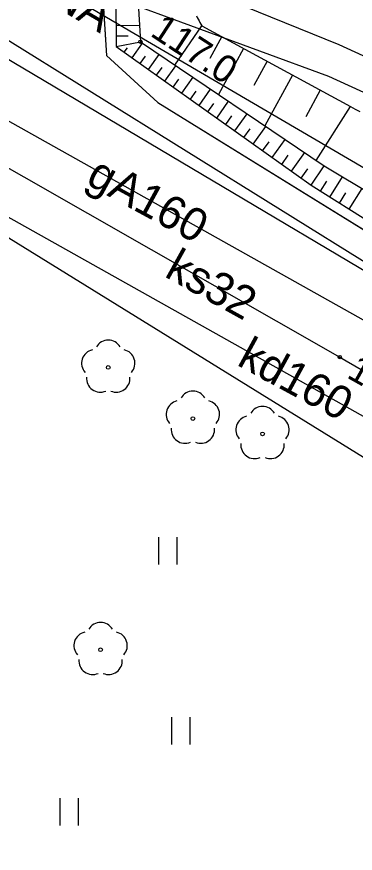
# Model space of a CAD drawing. Extents: x 6434771 to 6436222, y 5663454 to 5664782.
# Drawn here: x 6435378.99 to 6435388.27, y 5663723 to 5663745.93 of the extents above; entities that cross this region are included whole.
import ezdxf

# ---------------------------------------------------------------- set-up
doc = ezdxf.new("R2010")
doc.units = 0
for name, color, linetype in [('Warstwa 10', 7, 'Continuous'), ('Warstwa 11', 7, 'Continuous'), ('Warstwa 12', 7, 'Continuous'), ('Warstwa 13', 7, 'Continuous'), ('Warstwa 14', 7, 'Continuous'), ('Warstwa 2', 7, 'Continuous'), ('Warstwa 20', 7, 'Continuous'), ('Warstwa 21', 7, 'Continuous'), ('Warstwa 5', 7, 'Continuous'), ('Warstwa 7', 7, 'Continuous'), ('Warstwa 9', 7, 'Continuous')]:
    doc.layers.add(name, color=color, linetype=linetype)

msp = doc.modelspace()

# ---------------------------------------------------------------- linework, layer by layer
at = {"layer": 'Warstwa 10'}
for p, q in [((6435381.695, 5663747.988), (6435381.72, 5663745.118)), ((6435382.232, 5663747.752), (6435382.381, 5663745.25)), ((6435382.232, 5663747.752), (6435382.381, 5663745.25)), ((6435383.917, 5663745.956), (6435383.941, 5663745.91)), ((6435383.941, 5663745.91), (6435383.964, 5663745.865)), ((6435383.964, 5663745.865), (6435383.989, 5663745.82)), ((6435381.715, 5663745.695), (6435382.355, 5663745.7)), ((6435383.33, 5663744.609), (6435384.067, 5663745.689)), ((6435383.989, 5663745.82), (6435384.014, 5663745.776)), ((6435384.014, 5663745.776), (6435384.04, 5663745.733)), ((6435384.04, 5663745.733), (6435384.067, 5663745.689)), ((6435384.067, 5663745.689), (6435388.141, 5663743.47)), ((6435381.717, 5663745.409), (6435382.044, 5663745.412)), ((6435384.614, 5663745.391), (6435384.286, 5663744.789)), ((6435381.72, 5663745.118), (6435382.381, 5663745.25)), ((6435382.157, 5663744.806), (6435382.443, 5663745.208)), ((6435382.381, 5663745.25), (6435387.421, 5663741.849)), ((6435382.381, 5663745.25), (6435387.421, 5663741.849)), ((6435381.72, 5663745.118), (6435387.064, 5663741.313)), ((6435381.94, 5663744.961), (6435382.023, 5663745.078)), ((6435385.209, 5663745.068), (6435384.521, 5663743.806)), ((6435382.377, 5663744.65), (6435382.523, 5663744.853)), ((6435382.6, 5663744.491), (6435382.894, 5663744.904)), ((6435385.854, 5663744.716), (6435385.493, 5663744.054)), ((6435382.825, 5663744.33), (6435382.974, 5663744.54)), ((6435383.053, 5663744.169), (6435383.356, 5663744.593)), ((6435383.283, 5663744.005), (6435383.436, 5663744.22)), ((6435383.516, 5663743.839), (6435383.827, 5663744.274)), ((6435386.555, 5663744.334), (6435385.798, 5663742.944)), ((6435383.751, 5663743.671), (6435383.909, 5663743.892)), ((6435383.989, 5663743.502), (6435384.308, 5663743.949)), ((6435387.315, 5663743.92), (6435386.917, 5663743.189)), ((6435384.23, 5663743.33), (6435384.392, 5663743.557)), ((6435384.474, 5663743.157), (6435384.801, 5663743.616)), ((6435387.2, 5663741.991), (6435388.141, 5663743.47)), ((6435388.141, 5663743.47), (6435388.272, 5663743.402)), ((6435388.272, 5663743.402), (6435388.403, 5663743.333)), ((6435384.72, 5663742.981), (6435384.886, 5663743.214)), ((6435384.969, 5663742.804), (6435385.305, 5663743.276)), ((6435385.221, 5663742.625), (6435385.391, 5663742.864)), ((6435385.476, 5663742.444), (6435385.821, 5663742.929)), ((6435385.733, 5663742.261), (6435385.908, 5663742.506)), ((6435385.993, 5663742.076), (6435386.347, 5663742.573)), ((6435386.523, 5663741.699), (6435386.886, 5663742.209)), ((6435386.256, 5663741.888), (6435386.436, 5663742.141)), ((6435386.792, 5663741.507), (6435386.976, 5663741.766)), ((6435387.064, 5663741.313), (6435387.421, 5663741.849)), ((6435387.421, 5663741.849), (6435391.462, 5663739.42)), ((6435387.421, 5663741.849), (6435391.462, 5663739.42)), ((6435387.576, 5663740.992), (6435387.924, 5663741.547)), ((6435387.064, 5663741.313), (6435391.054, 5663738.815)), ((6435387.318, 5663741.154), (6435387.491, 5663741.429)), ((6435387.839, 5663740.828), (6435388.015, 5663741.108)), ((6435388.107, 5663740.66), (6435388.46, 5663741.224))]:
    msp.add_line(p, q, dxfattribs=at)
at = {"layer": 'Warstwa 11'}
for centre in [(6435381.5, 5663736.32), (6435383.82, 5663734.92), (6435385.73, 5663734.5), (6435381.29, 5663728.58)]:
    msp.add_circle(centre, 0.05, dxfattribs=at)
for centre, start, end in [((6435381.5, 5663736.695), 30.1471, 149.8529), ((6435381.143, 5663736.436), 102.1471, 221.8529), ((6435381.857, 5663736.436), 318.1471, 77.8529), ((6435381.28, 5663736.017), 174.1471, 293.8529), ((6435381.72, 5663736.017), 246.1471, 5.8529), ((6435383.82, 5663735.295), 30.1471, 149.8529), ((6435383.463, 5663735.036), 102.1471, 221.8529), ((6435384.177, 5663735.036), 318.1471, 77.8529), ((6435385.73, 5663734.875), 30.1471, 149.8529), ((6435385.373, 5663734.616), 102.1471, 221.8529), ((6435386.087, 5663734.616), 318.1471, 77.8529), ((6435383.6, 5663734.617), 174.1471, 293.8529), ((6435384.04, 5663734.617), 246.1471, 5.8529), ((6435385.51, 5663734.197), 174.1471, 293.8529), ((6435385.95, 5663734.197), 246.1471, 5.8529), ((6435381.29, 5663728.955), 30.1471, 149.8529), ((6435380.933, 5663728.696), 102.1471, 221.8529), ((6435381.647, 5663728.696), 318.1471, 77.8529), ((6435381.07, 5663728.277), 174.1471, 293.8529), ((6435381.51, 5663728.277), 246.1471, 5.8529)]:
    msp.add_arc(centre, 0.375, start, end, dxfattribs=at)
at = {"layer": 'Warstwa 12'}
for points in [[(6435427.17, 5663739.193), (6435426.34, 5663739.17), (6435421.79, 5663741.74), (6435415.76, 5663730.22), (6435403.78, 5663736.47), (6435393.01, 5663741.8), (6435387.55, 5663744.3), (6435376.19, 5663748.47), (6435370.47, 5663750.27), (6435364.67, 5663752.32), (6435359.09, 5663754.45), (6435353.66, 5663756.84), (6435348.17, 5663759.42), (6435342.78, 5663762.07), (6435335.44, 5663765.94), (6435331.63, 5663758.95), (6435324.69, 5663762.75), (6435328.9, 5663769.89), (6435296.25, 5663788.25), (6435294.655, 5663789.682)], [(6435427.17, 5663739.193), (6435426.57, 5663739.84), (6435421.37, 5663742.74), (6435415.39, 5663731.39), (6435403.97, 5663737.3), (6435393.25, 5663742.68), (6435387.83, 5663745.16), (6435382.26, 5663747.43), (6435376.45, 5663749.28), (6435370.72, 5663751.07), (6435365.02, 5663753.03), (6435359.55, 5663755.18), (6435354, 5663757.65), (6435348.62, 5663760.2), (6435343.16, 5663762.85), (6435335.14, 5663767.04), (6435331.28, 5663760.06), (6435325.83, 5663763.09), (6435330, 5663770.22), (6435296.67, 5663789), (6435294.655, 5663789.682)], [(6435394.642, 5663738.189), (6435388.921, 5663741.543), (6435378.273, 5663747.777), (6435377.669, 5663748.122), (6435375.241, 5663749.856), (6435371.41, 5663752.407), (6435369.582, 5663753.549), (6435369.366, 5663753.787), (6435366.482, 5663755.219), (6435364.722, 5663756.073), (6435364.433, 5663756.257), (6435364.238, 5663756.605), (6435364.116, 5663757.059), (6435363.869, 5663757.589), (6435363.925, 5663757.678), (6435365.758, 5663757.838)], [(6435392.864, 5663734.653), (6435390.685, 5663736.389), (6435374.583, 5663745.414), (6435371.965, 5663740.715), (6435370.589, 5663738.522), (6435366.841, 5663731.27)], [(6435426.817, 5663721.789), (6435404.909, 5663733.297), (6435400.235, 5663732.133), (6435395.556, 5663734.79), (6435378.025, 5663745.196)]]:
    msp.add_lwpolyline(points, dxfattribs=at)
at = {"layer": 'Warstwa 13'}
msp.add_circle((6435382.381, 5663745.25), 0.045, dxfattribs=at)
at = {"layer": 'Warstwa 14'}
msp.add_circle((6435387.847, 5663736.603), 0.045, dxfattribs=at)
at = {"layer": 'Warstwa 2'}
msp.add_lwpolyline([(6435415.067, 5663755.82), (6435402.373, 5663762.888), (6435392.31, 5663768.43), (6435390.96, 5663766.67), (6435390.77, 5663764.67), (6435389.1, 5663763.18), (6435388.86, 5663761.08), (6435387.2, 5663759.63), (6435387, 5663757.52), (6435385.23, 5663755.92), (6435385.11, 5663753.93), (6435383.95, 5663752.39), (6435381.876, 5663748.896), (6435381.305, 5663747.173), (6435381.447, 5663744.871), (6435382.861, 5663743.584), (6435392.193, 5663737.821), (6435395.771, 5663734.317), (6435398.208, 5663729.938), (6435400.477, 5663725.74), (6435404.309, 5663722.554)], dxfattribs=at)
at = {"layer": 'Warstwa 20'}
for p, q in [((6435381.695, 5663747.988), (6435381.72, 5663745.118)), ((6435383.917, 5663745.956), (6435383.941, 5663745.91)), ((6435383.941, 5663745.91), (6435383.964, 5663745.865)), ((6435383.964, 5663745.865), (6435383.989, 5663745.82)), ((6435383.989, 5663745.82), (6435384.014, 5663745.776)), ((6435384.014, 5663745.776), (6435384.04, 5663745.733)), ((6435384.04, 5663745.733), (6435384.067, 5663745.689)), ((6435384.067, 5663745.689), (6435388.141, 5663743.47)), ((6435381.72, 5663745.118), (6435387.064, 5663741.313)), ((6435388.141, 5663743.47), (6435388.272, 5663743.402)), ((6435388.272, 5663743.402), (6435388.403, 5663743.333)), ((6435387.064, 5663741.313), (6435391.054, 5663738.815))]:
    msp.add_line(p, q, dxfattribs=at)
at = {"layer": 'Warstwa 21'}
for p, q in [((6435382.232, 5663747.752), (6435382.381, 5663745.25)), ((6435382.232, 5663747.752), (6435382.381, 5663745.25)), ((6435382.381, 5663745.25), (6435387.421, 5663741.849)), ((6435382.381, 5663745.25), (6435387.421, 5663741.849)), ((6435387.421, 5663741.849), (6435391.462, 5663739.42)), ((6435387.421, 5663741.849), (6435391.462, 5663739.42))]:
    msp.add_line(p, q, dxfattribs=at)
at = {"layer": 'Warstwa 5'}
for p, q in [((6435381.305, 5663747.173), (6435381.447, 5663744.871)), ((6435376.121, 5663746.925), (6435391.705, 5663737.237)), ((6435381.447, 5663744.871), (6435382.861, 5663743.584)), ((6435382.861, 5663743.584), (6435392.193, 5663737.821)), ((6435375.82, 5663741.69), (6435389.318, 5663733.355)), ((6435382.891, 5663730.915), (6435382.891, 5663731.665)), ((6435383.391, 5663730.915), (6435383.391, 5663731.665)), ((6435383.244, 5663725.985), (6435383.244, 5663726.735)), ((6435383.744, 5663725.985), (6435383.744, 5663726.735)), ((6435380.184, 5663723.767), (6435380.184, 5663724.517)), ((6435380.684, 5663723.767), (6435380.684, 5663724.517))]:
    msp.add_line(p, q, dxfattribs=at)
at = {"layer": 'Warstwa 7'}
for points in [[(6435367.242, 5663729.523), (6435374.765, 5663743.152), (6435375.75, 5663743.5), (6435387.847, 5663736.603), (6435417.543, 5663719.444), (6435418.234, 5663719.515), (6435419.223, 5663720.234), (6435421.557, 5663724.706), (6435423.255, 5663725.355), (6435424.546, 5663724.59), (6435426.224, 5663723.589), (6435427.499, 5663723.034)], [(6435377.78, 5663740.99), (6435395.59, 5663730.999), (6435419.418, 5663717.351)]]:
    msp.add_lwpolyline(points, dxfattribs=at)
at = {"layer": 'Warstwa 9'}
for p, q in [((6435376.121, 5663746.925), (6435391.705, 5663737.237)), ((6435375.82, 5663741.69), (6435389.318, 5663733.355))]:
    msp.add_line(p, q, dxfattribs=at)

# ---------------------------------------------------------------- texts
at = {"layer": 'Warstwa 13'}
for s, height, rotation, p in [('eNA', 0.9, 329.6513, (6435379.261, 5663746.654)), ('117.0', 0.75, 326.6776, (6435382.62, 5663745.43)), ('gA160', 0.9, 331.4217, (6435380.852, 5663741.366))]:
    msp.add_text(s, height=height, rotation=rotation, dxfattribs=at).set_placement(p)
at = {"layer": 'Warstwa 14'}
msp.add_text('116.36', height=0.75, rotation=330.6711, dxfattribs=at).set_placement((6435388.009, 5663736.058))
at = {"layer": 'Warstwa 7'}
for s, rotation, p in [('ks32', 331.0034, (6435383.009, 5663738.827)), ('kd160', 331.4274, (6435384.995, 5663736.401))]:
    msp.add_text(s, height=0.9, rotation=rotation, dxfattribs=at).set_placement(p)

doc.saveas('drawing.dxf')
